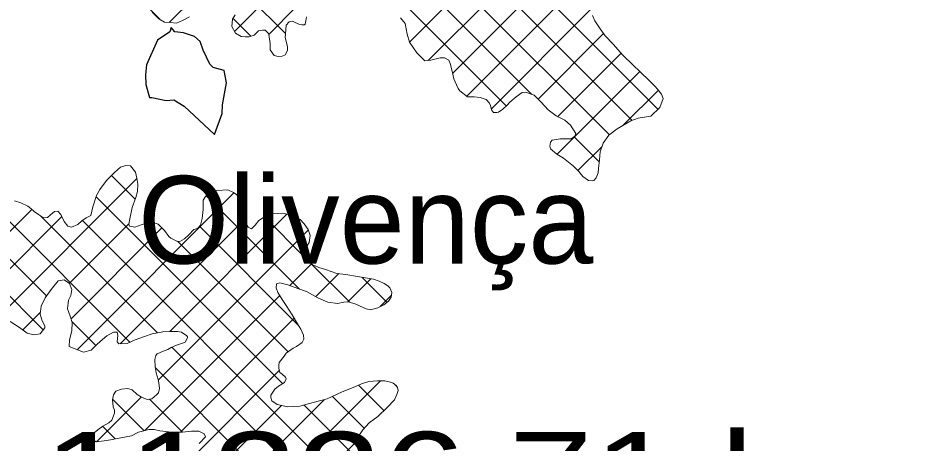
# Model space of a CAD drawing. Extents: x -1643653 to 4543381, y 1624270 to 13878484.
# Drawn here: x 697697 to 702806, y 8945270 to 8947699 of the extents above; entities that cross this region are included whole.
import ezdxf

# ---------------------------------------------------------------- set-up
doc = ezdxf.new("R2010")
doc.units = 0
doc.header["$LTSCALE"] = 200
for name, color, linetype, lineweight in [('1', 7, 'Continuous', 13), ('21', 7, 'Continuous', 25), ('29', 7, 'Continuous', 13)]:
    doc.layers.add(name, color=color, linetype=linetype, lineweight=lineweight)
doc.layers.add('41', color=7, linetype='Continuous')
doc.layers.add('63', color=7, linetype='Continuous')

msp = doc.modelspace()

# ---------------------------------------------------------------- linework, layer by layer
at = {"layer": '1', "lineweight": 25}
msp.add_spline([(814781, 9009175.5), (814787.2, 9009173.4), (814796.9, 9009173.4), (814799.4, 9009172.4), (814805.1, 9009174.5), (814805.6, 9009176.5), (814811.7, 9009179.5), (814811.7, 9009179.5), (814801.5, 9009181), (814790.7, 9009181.5), (814784.1, 9009183.1), (814777.4, 9009185.1), (814778.4, 9009175.5)], degree=3, dxfattribs=at)
at = {"layer": '21'}
for points in [[(698875, 8947397.9), (698811.7, 8947415.6), (698794.2, 8947433.6), (698754.7, 8947514.3), (698737.5, 8947564.1), (698706.2, 8947592.7), (698643, 8947613), (698593.3, 8947619.9), (698571.6, 8947643.2), (698565.2, 8947619.3), (698494.7, 8947572.1), (698431.7, 8947429.7), (698426.6, 8947373.4), (698428.3, 8947318.5), (698449.3, 8947244.8)], [(698819.7, 8947032.6), (698863.9, 8947152.1), (698866.6, 8947202.8), (698888.3, 8947328.1), (698875, 8947397.9)], [(698449.3, 8947244.8), (698461.1, 8947244.4), (698543.5, 8947225.9), (698588, 8947231.3), (698646.7, 8947194.3), (698819.7, 8947032.6)]]:
    msp.add_lwpolyline(points, dxfattribs=at)
at = {"layer": '29'}
for p, q in [((701354.2, 8947177.3), (697148.2, 8951383.2)), ((701206, 8947113.4), (696960.5, 8951358.8)), ((701076.7, 8947030.4), (696867.6, 8951239.6)), ((700633.7, 8947261.3), (696893, 8951002)), ((698506.9, 8947691.1), (696856.8, 8949341.2)), ((699934.4, 8947560.5), (701123.7, 8948749.7)), ((700040.8, 8947454.7), (701168.7, 8948582.7)), ((699225.8, 8947608.6), (698408.2, 8948426.2)), ((700181.2, 8947383), (701222.6, 8948424.4)), ((698561.4, 8947672.4), (699110.4, 8948221.5)), ((700262.2, 8947251.9), (701244.1, 8948233.8)), ((700487.3, 8947195.6), (699671.6, 8948011.3)), ((698934.2, 8947621), (699134.6, 8947821.4)), ((699130, 8947604.6), (699285.2, 8947759.8)), ((700402, 8947179.5), (700976.4, 8947754)), ((699028, 8947594.3), (698926.5, 8947695.7)), ((700669.3, 8947234.7), (701043.8, 8947609.3)), ((700780.8, 8947134.1), (701144, 8947497.3)), ((700778.9, 8946920.1), (701250.9, 8947392)), ((701156.2, 8947085.2), (701356.9, 8947285.9)), ((701018.4, 8946876.7), (700875.3, 8947019.8)), ((700897, 8946826.1), (701035.2, 8946964.3)), ((697588.3, 8945992.6), (698377, 8946781.3)), ((698367, 8946664.2), (698232.4, 8946798.9)), ((698035.6, 8945803.5), (698931.5, 8946699.4)), ((699209.1, 8945610), (698143.4, 8946675.8)), ((699305.7, 8946149.8), (698772.2, 8946683.3)), ((698336.2, 8945846.6), (697542.2, 8946640.5)), ((696661, 8945489.6), (697776.7, 8946605.2)), ((697841.8, 8945916.7), (697198, 8946560.5)), ((697229.4, 8945845.8), (697947.2, 8946563.6)), ((698495.2, 8945899.7), (697828.6, 8946566.3)), ((698564.3, 8945907.9), (699233.6, 8946577.2)), ((699336.6, 8946331), (699105, 8946562.7)), ((697860.3, 8946110.4), (697417, 8946553.6)), ((697990.8, 8946183), (698330, 8946522.1)), ((701556.5, 8943050.6), (698065.6, 8946541.4)), ((698281.6, 8945837.4), (698994, 8946549.8)), ((699299.1, 8945944.4), (698734.4, 8946509)), ((698000.3, 8945980.3), (698519.2, 8946499.2)), ((698498.4, 8945629.9), (699356.4, 8946487.9)), ((699240.2, 8945791.1), (698608, 8946423.3)), ((699250.8, 8946170.1), (699374, 8946293.3)), ((699591.5, 8946076.2), (699375.1, 8946292.6)), ((699399.5, 8946106.7), (699530.8, 8946238)), ((699582.2, 8946077.3), (699713.2, 8946208.2)), ((699805.5, 8946074.3), (699663.1, 8946216.7)), ((698422.4, 8945341.8), (699193.2, 8946112.6)), ((699767.2, 8946050.2), (699830.5, 8946113.4)), ((697724.6, 8945916.7), (697825.1, 8946017.2)), ((698142.4, 8945828.2), (698005.3, 8945965.4)), ((698625.4, 8945332.7), (699276.2, 8945983.4)), ((701627.8, 8942767), (698577.1, 8945817.8)), ((701515.5, 8942667.2), (698482.2, 8945700.6)), ((698349.3, 8944844.4), (699190.4, 8945685.5)), ((697946.8, 8943805.6), (699767.7, 8945626.4)), ((699787.8, 8945455.7), (699643, 8945600.4)), ((699861.3, 8945594.2), (699852.2, 8945603.4)), ((699675.7, 8945355.5), (699494.4, 8945536.9)), ((697909.4, 8944192.4), (699202.3, 8945485.2)), ((698146.4, 8945277.9), (698402.1, 8945533.6)), ((698234.3, 8944305.2), (699447.3, 8945518.1)), ((698417.9, 8945340.6), (698238.5, 8945519.9)), ((698638, 8945332.7), (698449.2, 8945521.4)), ((700552.2, 8944267), (699331.7, 8945487.5)), ((698252.2, 8945294.1), (698181.2, 8945365.2)), ((698543.1, 8944189.6), (699645.5, 8945292.1))]:
    msp.add_line(p, q, dxfattribs=at)
for points in [[(698677.5, 8947704.5), (698636.8, 8947683.1), (698603.7, 8947669.2), (698566.9, 8947671.9), (698535.2, 8947674.6), (698502.2, 8947693.8), (698463, 8947732.1)], [(698972.9, 8947592.8), (698940, 8947610.7), (698918.6, 8947648.9), (698923.8, 8947690.8), (698937.9, 8947716.1)], [(699346.7, 8947704.3), (699342.8, 8947682.7), (699338.9, 8947663.7), (699335.1, 8947659.9), (699319.9, 8947659.9), (699302.1, 8947662.6), (699273, 8947676.7), (699266.6, 8947679.2), (699246.3, 8947675.5), (699229.7, 8947657.8), (699225.7, 8947607), (699224.3, 8947586.7), (699236.8, 8947535.8), (699238, 8947511.7), (699223.9, 8947487.7), (699207.4, 8947480.1), (699184.5, 8947477.7), (699161.7, 8947484.1), (699139, 8947515.9), (699139, 8947515.9), (699137.8, 8947552.8), (699130.4, 8947603.6), (699127.9, 8947608.7), (699109, 8947629.1), (699093.7, 8947629.1), (699072.1, 8947624.2), (699046.6, 8947600.1), (699018.6, 8947591.3), (698994.5, 8947590.2), (698972.9, 8947592.8)], [(701384.2, 8947238.7), (701364, 8947186.7), (701312.6, 8947137.4), (701241.5, 8947125), (701199.5, 8947111.2), (701121.8, 8947064.6), (701073.5, 8947027.9), (701041.5, 8946982.4), (701024.8, 8946934.2), (701019.5, 8946887.2), (701014.3, 8946839), (701011.6, 8946813.6), (701000.1, 8946784.4), (700987.3, 8946769.3), (700981, 8946768), (700958.1, 8946769.4), (700925.2, 8946792.4), (700902.4, 8946820.4), (700872.1, 8946852.3), (700815.1, 8946896.9), (700777.1, 8946921.2), (700739.2, 8946950.6), (700736.7, 8946965.8), (700739.3, 8946988.7), (700749.5, 8947000.1), (700795.3, 8947008.8), (700818.1, 8947007.4), (700858.8, 8947008.5), (700879.1, 8947022.4), (700885.6, 8947038.9), (700854, 8947086), (700821.1, 8947115.3), (700771.7, 8947138.4), (700727.4, 8947174.1), (700686.9, 8947217.5), (700646.5, 8947257), (700597, 8947273.7), (700578, 8947272.5), (700543.6, 8947248.6), (700507.9, 8947216.9), (700492.6, 8947200.5), (700467.1, 8947176.5), (700442.9, 8947160.1), (700432.7, 8947157.6), (700414.9, 8947157.7), (700403.6, 8947172.9), (700397.3, 8947198.4), (700391, 8947211.1), (700372.1, 8947232.8), (700337.8, 8947243.1), (700304.8, 8947247), (700266.7, 8947248.4), (700221.2, 8947282.9), (700212.3, 8947295.6), (700202.3, 8947316), (700188.4, 8947350.3), (700177.2, 8947401.2), (700167.2, 8947438), (700158.4, 8947457.1), (700134.3, 8947471.2), (700110.2, 8947471.3), (700055.5, 8947456.3), (700021.2, 8947452.6), (699977, 8947498.5), (699934.1, 8947560.9), (699920.3, 8947605.4), (699909.1, 8947666.4), (699883.8, 8947699.5)], [(700979.8, 8947712.8), (700993.6, 8947682.2), (701023.9, 8947636.4), (701052.9, 8947596.9), (701098.5, 8947548.5), (701154.1, 8947486), (701209.7, 8947431.2), (701255.2, 8947387.8), (701304.6, 8947341.9), (701337.5, 8947306.2), (701352.2, 8947292), (701374.5, 8947262.7), (701384.2, 8947238.7)], [(697677.6, 8946653.4), (697713.1, 8946643.1), (697753.7, 8946622.6), (697771.4, 8946609.8), (697790.4, 8946593.2), (697814.4, 8946575.4), (697842.3, 8946557.5), (697866.4, 8946558.7), (697883, 8946573.8), (697905.9, 8946592.8), (697925, 8946594), (697941.4, 8946576.1), (697960.3, 8946535.4), (697981.8, 8946508.7), (698003.3, 8946503.5), (698039, 8946518.6), (698061.9, 8946538.8), (698087.4, 8946556.5), (698112.8, 8946569.1), (698124.5, 8946619.8), (698146.3, 8946684.5), (698165.5, 8946718.7), (698203.8, 8946770.6), (698248.4, 8946814.8), (698282.8, 8946845.2), (698313.4, 8946855.2), (698340, 8946853.8), (698367.8, 8946816.9), (698376.6, 8946783.8), (698382.8, 8946748.3), (698380.1, 8946706.4), (698369.8, 8946672.1), (698350.5, 8946616.3), (698336.2, 8946551.6), (698329.8, 8946521.2), (698333.5, 8946508.5), (698365.2, 8946503.2), (698407.2, 8946518.3), (698428.8, 8946524.6), (698467, 8946530.8), (698497.4, 8946520.5), (698535.3, 8946483.5), (698559.3, 8946450.4), (698570.7, 8946440.2), (698604.9, 8946423.5), (698622.7, 8946422.2), (698649.4, 8946436.1), (698673.7, 8946460.1), (698701.7, 8946489.2), (698722.1, 8946496.7), (698739.9, 8946514.4), (698749, 8946552.5), (698755.5, 8946604.5), (698755.7, 8946657.8)], [(698755.7, 8946657.8), (698768.5, 8946679.4), (698786.4, 8946698.3), (698833.4, 8946713.4), (698895.7, 8946716.9), (698928.6, 8946701.6), (698947.6, 8946687.5), (698975.4, 8946648), (698985.4, 8946609.9), (698989.1, 8946581.9), (698996.5, 8946533.7), (698999, 8946526), (699011.6, 8946503.1), (699030.6, 8946494.2), (699052.3, 8946514.4), (699072.7, 8946542.2), (699122.4, 8946573.8), (699149.1, 8946580), (699210, 8946583.6), (699248.1, 8946573.3), (699308.9, 8946546.3), (699333, 8946523.4), (699355.7, 8946490.3), (699367, 8946455.9), (699360.5, 8946416.6), (699342.6, 8946386.2), (699332.2, 8946339.3), (699347.3, 8946311.3), (699377.7, 8946290.8), (699415.7, 8946272.9), (699455.1, 8946261.3), (699519.7, 8946239.4), (699570.5, 8946232.9), (699636.5, 8946221.2), (699729.1, 8946205.6), (699760.8, 8946195.3), (699790, 8946181.2), (699810.2, 8946168.4), (699821.6, 8946156.9), (699832.9, 8946130.2), (699829, 8946103.6), (699813.7, 8946080.8), (699788.2, 8946060.6), (699752.6, 8946042.9), (699711.9, 8946030.4), (699686.5, 8946036.8), (699648.5, 8946054.8), (699628.2, 8946063.8), (699586.3, 8946077.9), (699559.7, 8946074.2), (699522.8, 8946068), (699467, 8946074.6), (699411.2, 8946100.2), (699346.6, 8946136), (699297.1, 8946152.7), (699238.8, 8946174.6), (699193.2, 8946184.9), (699179.2, 8946182.4), (699175.3, 8946179.9), (699172.7, 8946157.1), (699182.8, 8946130.4), (699206.7, 8946089.6), (699229.4, 8946056.5), (699264.8, 8946003), (699295, 8945950.8), (699314, 8945920.3), (699329.1, 8945887.2), (699331.5, 8945863.1), (699321.3, 8945844.1), (699289.4, 8945821.3), (699270.3, 8945812.5), (699229.6, 8945783.5), (699218.1, 8945765.8), (699190, 8945730.3), (699187.4, 8945715.1), (699187.3, 8945697.3), (699193.6, 8945673.2), (699206.2, 8945663), (699226.5, 8945647.6), (699230.2, 8945637.5), (699220, 8945617.2), (699185.6, 8945594.5), (699165.2, 8945578.1), (699142.2, 8945543.9), (699142.2, 8945531.2), (699147.2, 8945510.8), (699177.6, 8945490.4), (699239.8, 8945477.4), (699308.3, 8945480.9), (699384.6, 8945502.2), (699463.4, 8945522.2), (699548.7, 8945562.5), (699621.2, 8945591.4), (699660.6, 8945607.8), (699702.6, 8945622.8), (699752.1, 8945626.4), (699794, 8945626.2), (699833.3, 8945615.9), (699840.9, 8945612.1), (699857.4, 8945599.3), (699866.2, 8945587.8)], [(698609.1, 8945906.7), (698568.5, 8945908.1), (698525.3, 8945905.8), (698463.1, 8945893.3), (698419.8, 8945878.3), (698366.4, 8945860.7), (698320.6, 8945839.3), (698273.6, 8945837), (698264.8, 8945848.4), (698266.1, 8945867.5), (698267.5, 8945884), (698263.7, 8945904.3), (698261.2, 8945904.3), (698242.1, 8945903.1), (698204, 8945883), (698181, 8945862.8), (698149.2, 8945834.9), (698114.7, 8945800.8), (698071.5, 8945789.6), (697989.1, 8945821.6), (697991.8, 8945859.7), (698004.7, 8945910.5), (698007.5, 8945958.7), (697997.4, 8945989.2), (697986.1, 8946021), (697979.8, 8946036.3), (697985.1, 8946085.8), (697999.2, 8946112.4), (698004.4, 8946146.7), (697991.9, 8946182.3), (697961.5, 8946202.7), (697927.2, 8946196.5), (697886.3, 8946147.1), (697853.1, 8946100.3), (697830.1, 8946052.1), (697823.5, 8946006.4), (697829.8, 8945987.4), (697836.1, 8945968.3), (697849.9, 8945939), (697849.9, 8945927.6), (697824.3, 8945893.4), (697787.5, 8945888.5), (697749.4, 8945898.8), (697705.1, 8945930.7), (697651.9, 8945964)], [(698732.2, 8945268.7), (698767.9, 8945306.7), (698760.4, 8945323.2), (698730, 8945338.6), (698688.1, 8945337.5), (698637.2, 8945332.6), (698594.1, 8945332.8), (698557.2, 8945334.2), (698507.8, 8945340.8), (698474.8, 8945348.5), (698444.3, 8945347.4), (698385.8, 8945332.4), (698346.4, 8945312.2), (698204, 8945284.9), (698143.1, 8945277.5), (698124.1, 8945289), (698121.6, 8945306.8), (698133.1, 8945329.6), (698153.5, 8945346), (698182.8, 8945366.2), (698217.2, 8945386.4), (698233.7, 8945401.6), (698249.1, 8945440.9), (698249.2, 8945458.7), (698241.7, 8945476.5), (698238, 8945517.1), (698243.2, 8945545), (698256, 8945566.6), (698289.1, 8945579.1), (698324.6, 8945581.5), (698350, 8945573.8), (698377.8, 8945548.3), (698403.2, 8945532.9), (698434.8, 8945520.1), (698461.5, 8945522.5), (698488.3, 8945546.6), (698499.8, 8945557.9), (698506.2, 8945582), (698502.5, 8945615.1), (698497.5, 8945632.9), (698486.3, 8945672.3), (698481.3, 8945706.6), (698479, 8945747.2), (698485.4, 8945770.1), (698493.1, 8945780.2), (698523.6, 8945792.8), (698554.1, 8945805.3), (698571.9, 8945815.4), (698602.5, 8945829.3), (698638.1, 8945840.5), (698652.1, 8945846.8), (698664.9, 8945870.9), (698666.2, 8945877.2), (698662.4, 8945883.6), (698630.7, 8945904.1), (698609.1, 8945906.7)], [(699866.2, 8945587.8), (699868.7, 8945571.3), (699862.3, 8945548.5), (699848.2, 8945516.8), (699806.1, 8945473.8), (699753.8, 8945422), (699704.1, 8945386.6), (699667.1, 8945346.1), (699648, 8945318.3), (699645.3, 8945290.3), (699665.6, 8945269.9)]]:
    msp.add_lwpolyline(points, dxfattribs=at)

# ---------------------------------------------------------------- texts
at = {"layer": '41'}
msp.add_text('Olivença', height=500, dxfattribs=at).set_placement((698383.7, 8946295.8))
at = {"layer": '63', "width": 1.3}
msp.add_text(' 11226.71 ha', height=500, dxfattribs=at).set_placement((697599.5, 8944834.2))

doc.saveas('drawing.dxf')
